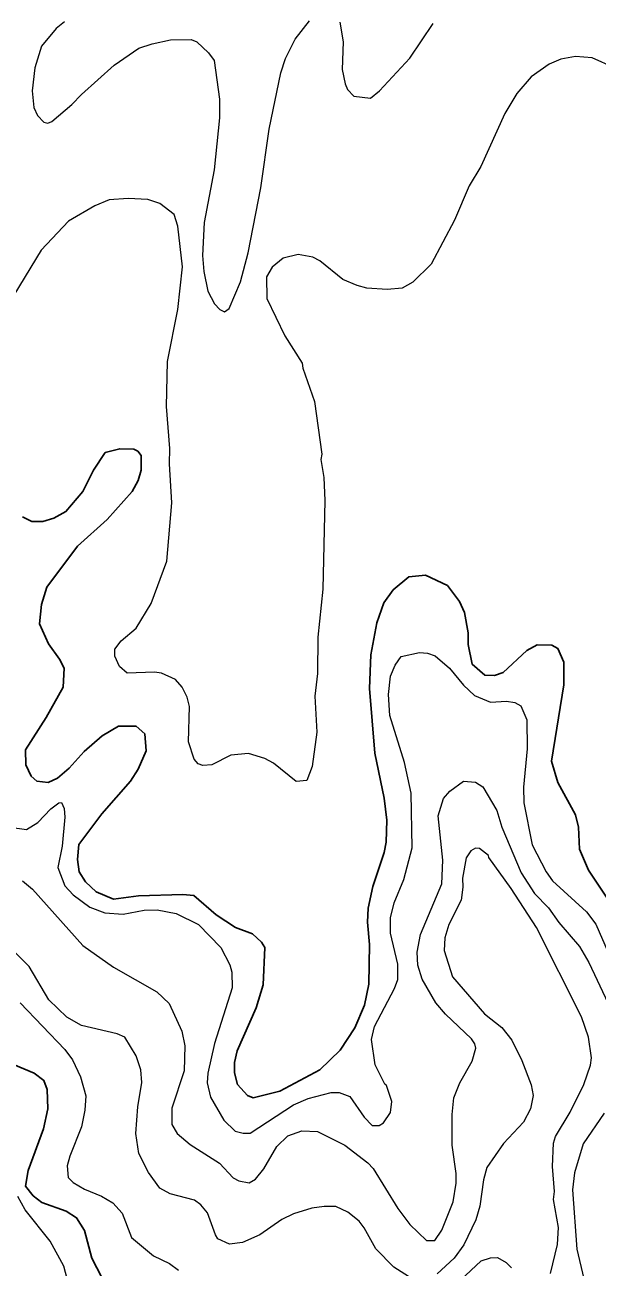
# Model space of a CAD drawing. Extents: x 598.3 to 623.2, y 6902.2 to 6930.1.
# Drawn here: x 604.96 to 605.912, y 6925.891 to 6927.958 of the extents above; entities that cross this region are included whole.
import ezdxf

# ---------------------------------------------------------------- set-up
doc = ezdxf.new("R2010")
doc.units = 0
doc.header["$LTSCALE"] = 0.032
doc.layers.add('1', color=7, linetype='Continuous', lineweight=25)
doc.layers.add('2', color=7, linetype='Continuous', lineweight=13)

msp = doc.modelspace()

# ---------------------------------------------------------------- linework, layer by layer
at = {"layer": '1'}
for points in [[(605.1486, 6927.1999), (605.1534, 6927.2174), (605.1535, 6927.242), (605.1477, 6927.2489), (605.1412, 6927.2522), (605.1178, 6927.253), (605.0937, 6927.2466), (605.0739, 6927.2172), (605.0564, 6927.1821), (605.0282, 6927.1484), (605.008, 6927.1375), (604.9899, 6927.1317), (604.9718, 6927.1318), (604.9561, 6927.1396)], [(605.9347, 6926.4952), (605.8973, 6926.552), (605.8822, 6926.5869), (605.8805, 6926.6236), (605.8755, 6926.644), (605.8465, 6926.6975), (605.8358, 6926.733), (605.8561, 6926.8603), (605.856, 6926.8982), (605.8464, 6926.9209), (605.8363, 6926.926), (605.8117, 6926.9265), (605.7946, 6926.9171), (605.7556, 6926.8807), (605.7411, 6926.8759), (605.7248, 6926.8763), (605.7039, 6926.8945), (605.6974, 6926.9273), (605.6972, 6926.9467), (605.691, 6926.9807), (605.6828, 6926.9989), (605.6626, 6927.0252), (605.6264, 6927.0424), (605.5984, 6927.0399), (605.5726, 6927.018), (605.5571, 6926.9966), (605.5452, 6926.9635), (605.5355, 6926.9101), (605.5331, 6926.854), (605.5419, 6926.7466), (605.5573, 6926.6718), (605.5621, 6926.6349), (605.5605, 6926.5987), (605.5574, 6926.5815), (605.5388, 6926.5248), (605.5306, 6926.4886), (605.53, 6926.4656), (605.5331, 6926.4283), (605.5322, 6926.3623), (605.525, 6926.3273), (605.5087, 6926.2897), (605.4843, 6926.2522), (605.4502, 6926.22), (605.3842, 6926.1843), (605.3396, 6926.1733), (605.3303, 6926.177), (605.3137, 6926.1951), (605.3087, 6926.2146), (605.3087, 6926.2322), (605.3131, 6926.2516), (605.3447, 6926.3228), (605.3565, 6926.361), (605.359, 6926.4231), (605.3535, 6926.432), (605.3387, 6926.4459), (605.3102, 6926.4567), (605.278, 6926.4775), (605.2411, 6926.5097), (605.2227, 6926.5115), (605.1492, 6926.5092), (605.1072, 6926.5035), (605.0784, 6926.5161), (605.0606, 6926.5323), (605.0505, 6926.549), (605.0474, 6926.5695), (605.0498, 6926.5947), (605.088, 6926.6454), (605.1355, 6926.7001), (605.1484, 6926.7202), (605.1614, 6926.7503), (605.1597, 6926.7787), (605.1449, 6926.7916), (605.1154, 6926.7916), (605.0884, 6926.7752), (605.0585, 6926.7493), (605.0338, 6926.7215), (605.0144, 6926.7052), (604.9985, 6926.6979), (604.9801, 6926.7), (604.9706, 6926.7083), (604.9615, 6926.7272), (604.9609, 6926.7522), (604.9956, 6926.806), (605.0239, 6926.8566), (605.0252, 6926.8878), (605.0175, 6926.9031), (604.9992, 6926.9282), (604.9843, 6926.9616), (604.9875, 6926.9936), (604.9967, 6927.0227), (605.0473, 6927.0911), (605.0969, 6927.135), (605.1382, 6927.1821), (605.1486, 6927.1999)], [(604.941, 6926.2289), (604.9753, 6926.2144), (604.9914, 6926.2022), (604.9972, 6926.1871), (604.9979, 6926.1551), (604.9907, 6926.1217), (604.9652, 6926.0521), (604.9611, 6926.0261), (604.9737, 6926.0104), (604.9881, 6925.9989), (605.0287, 6925.9845), (605.0459, 6925.9738), (605.0592, 6925.9526), (605.0713, 6925.9065), (605.0878, 6925.8743)]]:
    msp.add_lwpolyline(points, dxfattribs=at)
at = {"layer": '2'}
for points in [[(605.026, 6927.9632), (605.0121, 6927.952), (604.9876, 6927.9228), (604.9767, 6927.8868), (604.9721, 6927.8481), (604.975, 6927.8207)], [(604.975, 6927.8207), (604.9809, 6927.8075), (604.9916, 6927.7963), (604.9981, 6927.7946), (605.0046, 6927.7972), (605.0383, 6927.8254), (605.0539, 6927.8424), (605.1084, 6927.8909), (605.1493, 6927.9192), (605.1715, 6927.9266), (605.2019, 6927.933), (605.2365, 6927.9339), (605.2457, 6927.9297), (605.2653, 6927.9117), (605.2746, 6927.8986), (605.2837, 6927.8345), (605.2837, 6927.8033), (605.2748, 6927.7171), (605.2579, 6927.6292), (605.2556, 6927.5747), (605.2578, 6927.5477), (605.2641, 6927.5153), (605.2751, 6927.494), (605.284, 6927.4844), (605.292, 6927.4808), (605.2999, 6927.4863), (605.3187, 6927.5305), (605.3315, 6927.5787), (605.3526, 6927.6872), (605.3663, 6927.7844), (605.3858, 6927.8783), (605.3936, 6927.9023), (605.4097, 6927.9341), (605.4335, 6927.9646)], [(605.4836, 6927.9628), (605.4893, 6927.9301), (605.4878, 6927.8838), (605.4924, 6927.8602), (605.4965, 6927.8508), (605.5069, 6927.8397), (605.5346, 6927.8359), (605.5496, 6927.8485), (605.6001, 6927.9028), (605.639, 6927.9605)], [(605.9402, 6927.8869), (605.9033, 6927.903), (605.8754, 6927.9054), (605.8511, 6927.9013), (605.8317, 6927.8925), (605.802, 6927.8716), (605.7783, 6927.844), (605.7583, 6927.8106), (605.7183, 6927.7223), (605.6989, 6927.6902), (605.6744, 6927.633), (605.6354, 6927.5602), (605.6053, 6927.53), (605.5871, 6927.5202), (605.5623, 6927.5178), (605.5288, 6927.5202), (605.5123, 6927.5244), (605.4888, 6927.5346), (605.4502, 6927.5657), (605.4386, 6927.5718), (605.4146, 6927.576), (605.3895, 6927.5702), (605.3713, 6927.5551), (605.3617, 6927.5387), (605.3622, 6927.5027), (605.3924, 6927.4407), (605.4213, 6927.3952), (605.4222, 6927.3872), (605.4414, 6927.3313), (605.4536, 6927.244), (605.4521, 6927.2352), (605.4569, 6927.2051), (605.4586, 6927.1667), (605.4553, 6927.0194), (605.4473, 6926.9395), (605.4464, 6926.8788), (605.4424, 6926.8412), (605.4456, 6926.7814), (605.4377, 6926.7242), (605.4288, 6926.7013), (605.4111, 6926.6994), (605.3735, 6926.7298), (605.3588, 6926.7375), (605.3318, 6926.7462), (605.3022, 6926.743), (605.2707, 6926.7274)], [(605.2707, 6926.7274), (605.2557, 6926.7261), (605.2481, 6926.7286), (605.2414, 6926.7363), (605.232, 6926.7655), (605.2335, 6926.824), (605.2296, 6926.8398), (605.2213, 6926.8564), (605.2103, 6926.869), (605.1872, 6926.8799), (605.1754, 6926.8815), (605.1302, 6926.8799), (605.1176, 6926.8905), (605.1097, 6926.908), (605.1098, 6926.9195), (605.1201, 6926.9333), (605.1452, 6926.9545), (605.1702, 6926.9954), (605.1963, 6927.0658), (605.2044, 6927.163), (605.2004, 6927.2278), (605.2011, 6927.2536), (605.1955, 6927.3234), (605.1971, 6927.3981), (605.2142, 6927.4848), (605.2223, 6927.5558), (605.2142, 6927.6233), (605.2083, 6927.6424), (605.1844, 6927.6609), (605.1642, 6927.6676), (605.1318, 6927.6691), (605.1002, 6927.6668), (605.0762, 6927.6572), (605.0324, 6927.6314), (604.9873, 6927.5831), (604.9417, 6927.5083)], [(604.9351, 6926.6232), (604.9626, 6926.6195), (604.9815, 6926.6312), (605.0031, 6926.6542), (605.0165, 6926.6637), (605.0208, 6926.6643), (605.0254, 6926.6543), (605.0263, 6926.64), (605.0218, 6926.5921), (605.015, 6926.5561), (605.0266, 6926.5256), (605.0402, 6926.5107), (605.0682, 6926.4902), (605.0932, 6926.4809), (605.1235, 6926.4785), (605.1583, 6926.4856), (605.18, 6926.4857), (605.2118, 6926.4801), (605.2487, 6926.4615), (605.2857, 6926.4231), (605.3009, 6926.3944), (605.3039, 6926.382), (605.3047, 6926.3561), (605.2751, 6926.2637), (605.2643, 6926.2143), (605.2629, 6926.1979), (605.2686, 6926.1742), (605.2908, 6926.1362), (605.3096, 6926.1175), (605.3231, 6926.1142), (605.3348, 6926.1143), (605.4069, 6926.1615), (605.4313, 6926.1719), (605.4691, 6926.182), (605.4827, 6926.1819), (605.5006, 6926.1756), (605.5244, 6926.1409), (605.5375, 6926.1271), (605.5489, 6926.1271), (605.5561, 6926.1318), (605.5678, 6926.149), (605.5701, 6926.1673), (605.5613, 6926.1939), (605.5583, 6926.1959), (605.5424, 6926.2278), (605.5362, 6926.2702), (605.5414, 6926.292), (605.5746, 6926.355), (605.5799, 6926.3702), (605.5799, 6926.3953), (605.5678, 6926.4471), (605.5678, 6926.4724), (605.574, 6926.4975), (605.5902, 6926.5363), (605.6042, 6926.589), (605.6026, 6926.6802), (605.5915, 6926.7311), (605.5671, 6926.8091), (605.5648, 6926.8441), (605.5679, 6926.8745), (605.5758, 6926.8928), (605.5859, 6926.9075), (605.6161, 6926.9138), (605.6294, 6926.913), (605.6423, 6926.9082), (605.6659, 6926.8879), (605.6892, 6926.8596), (605.7076, 6926.8426), (605.7344, 6926.8314), (605.7608, 6926.8329), (605.7747, 6926.8309), (605.7847, 6926.8255), (605.7945, 6926.8018), (605.7953, 6926.7538), (605.7889, 6926.6899), (605.7896, 6926.664), (605.8033, 6926.5942), (605.8266, 6926.5489), (605.8375, 6926.534), (605.8937, 6926.4827), (605.9095, 6926.4619)], [(604.9559, 6926.5342), (604.9724, 6926.5201), (605.0564, 6926.4265), (605.1071, 6926.3907), (605.1796, 6926.3494), (605.2001, 6926.3303), (605.2209, 6926.284), (605.2262, 6926.2596), (605.2247, 6926.2181), (605.2044, 6926.156), (605.2041, 6926.1287), (605.2135, 6926.1138), (605.2349, 6926.0956), (605.2837, 6926.0645), (605.3061, 6926.0401), (605.3157, 6926.0349), (605.3331, 6926.0316), (605.3433, 6926.0379), (605.3572, 6926.0552), (605.3791, 6926.092), (605.3971, 6926.11), (605.4208, 6926.1182), (605.4465, 6926.1172), (605.4919, 6926.0945), (605.5304, 6926.0649), (605.5389, 6926.0556), (605.58, 6925.989), (605.6002, 6925.9627), (605.6281, 6925.9361), (605.6415, 6925.9361), (605.6535, 6925.9529), (605.6722, 6925.9999), (605.6772, 6926.0311), (605.6771, 6926.0472), (605.6707, 6926.0946), (605.6706, 6926.1453), (605.6731, 6926.1732), (605.6832, 6926.1984), (605.7036, 6926.2342), (605.7096, 6926.2556), (605.7081, 6926.2632), (605.7026, 6926.2715), (605.6595, 6926.3122), (605.6433, 6926.3312), (605.6204, 6926.3707), (605.6135, 6926.3937), (605.6124, 6926.4153), (605.6177, 6926.4448), (605.6536, 6926.5293), (605.6552, 6926.5688), (605.6472, 6926.6424), (605.656, 6926.671), (605.6665, 6926.6831), (605.6894, 6926.7002), (605.7095, 6926.6985), (605.7214, 6926.6905), (605.745, 6926.6511), (605.7531, 6926.6235), (605.7851, 6926.5477), (605.8074, 6926.5132), (605.8308, 6926.489), (605.848, 6926.4649), (605.8824, 6926.4247), (605.898, 6926.3985), (605.9298, 6926.3303)], [(605.8341, 6925.8808), (605.8456, 6925.929), (605.8472, 6925.9574), (605.8391, 6926.0039), (605.8406, 6926.0172), (605.8374, 6926.0588), (605.8389, 6926.0978), (605.8424, 6926.1087), (605.8667, 6926.1492), (605.8897, 6926.1952), (605.9004, 6926.2276), (605.9021, 6926.2399), (605.8973, 6926.2739), (605.8857, 6926.3081), (605.8105, 6926.4568), (605.7684, 6926.5216), (605.7316, 6926.5729), (605.7311, 6926.5765), (605.7157, 6926.5881), (605.7094, 6926.5884), (605.7014, 6926.5842), (605.694, 6926.5726), (605.6879, 6926.5384), (605.6884, 6926.5234), (605.6853, 6926.5021), (605.6651, 6926.4614), (605.6585, 6926.4392), (605.6571, 6926.4182), (605.6712, 6926.3743), (605.7245, 6926.3129), (605.7529, 6926.2901), (605.7699, 6926.2693), (605.7862, 6926.2353), (605.8017, 6926.1947), (605.805, 6926.177), (605.8007, 6926.1548), (605.7889, 6926.1329), (605.7558, 6926.0973), (605.7284, 6926.0572), (605.7224, 6926.037), (605.7167, 6925.9929), (605.7101, 6925.9702), (605.6899, 6925.9285), (605.6736, 6925.9066), (605.6457, 6925.8804)], [(605.9095, 6926.4619), (605.9302, 6926.415)], [(605.5977, 6925.8758), (605.5735, 6925.8916), (605.5437, 6925.922), (605.5241, 6925.957), (605.5156, 6925.968), (605.4969, 6925.9828), (605.4772, 6925.9926), (605.4575, 6925.9926), (605.437, 6925.9895), (605.4069, 6925.9801), (605.3871, 6925.9707), (605.3507, 6925.9452), (605.3217, 6925.9327), (605.3004, 6925.9296), (605.2811, 6925.9386), (605.2767, 6925.9453), (605.2635, 6925.9816), (605.2526, 6925.9954), (605.2422, 6926.0032), (605.2017, 6926.0133), (605.1846, 6926.0231), (605.1653, 6926.0492), (605.1496, 6926.0804), (605.1445, 6926.1136), (605.148, 6926.158), (605.1542, 6926.1986), (605.1526, 6926.2195), (605.1451, 6926.2431), (605.126, 6926.2741), (605.1136, 6926.2796), (605.054, 6926.2935), (605.0298, 6926.3072), (604.9999, 6926.3362), (604.9672, 6926.3917), (604.938, 6926.4208)], [(604.9523, 6926.3314), (605.0267, 6926.2538), (605.0391, 6926.2365), (605.0525, 6926.2083), (605.0612, 6926.1764), (605.0596, 6926.1527), (605.0539, 6926.1249), (605.0345, 6926.0763), (605.0304, 6926.0601), (605.032, 6926.0405), (605.0405, 6926.0326), (605.059, 6926.0213), (605.0876, 6926.0094), (605.1062, 6925.9985), (605.1218, 6925.9813), (605.1373, 6925.9409), (605.1741, 6925.9105), (605.2006, 6925.8978), (605.2157, 6925.8866)], [(605.9231, 6926.1479), (605.8881, 6926.0964), (605.8738, 6926.0485), (605.8707, 6926.0204), (605.8777, 6925.9216), (605.8892, 6925.8723)], [(605.0423, 6925.8257), (605.0247, 6925.8929), (605.0022, 6925.935), (604.9607, 6925.987), (604.948, 6926.0092)], [(605.6502, 6925.8379), (605.7186, 6925.9021), (605.7344, 6925.9068), (605.7461, 6925.9075), (605.7605, 6925.8995), (605.7692, 6925.8901)]]:
    msp.add_lwpolyline(points, dxfattribs=at)

doc.saveas('drawing.dxf')
